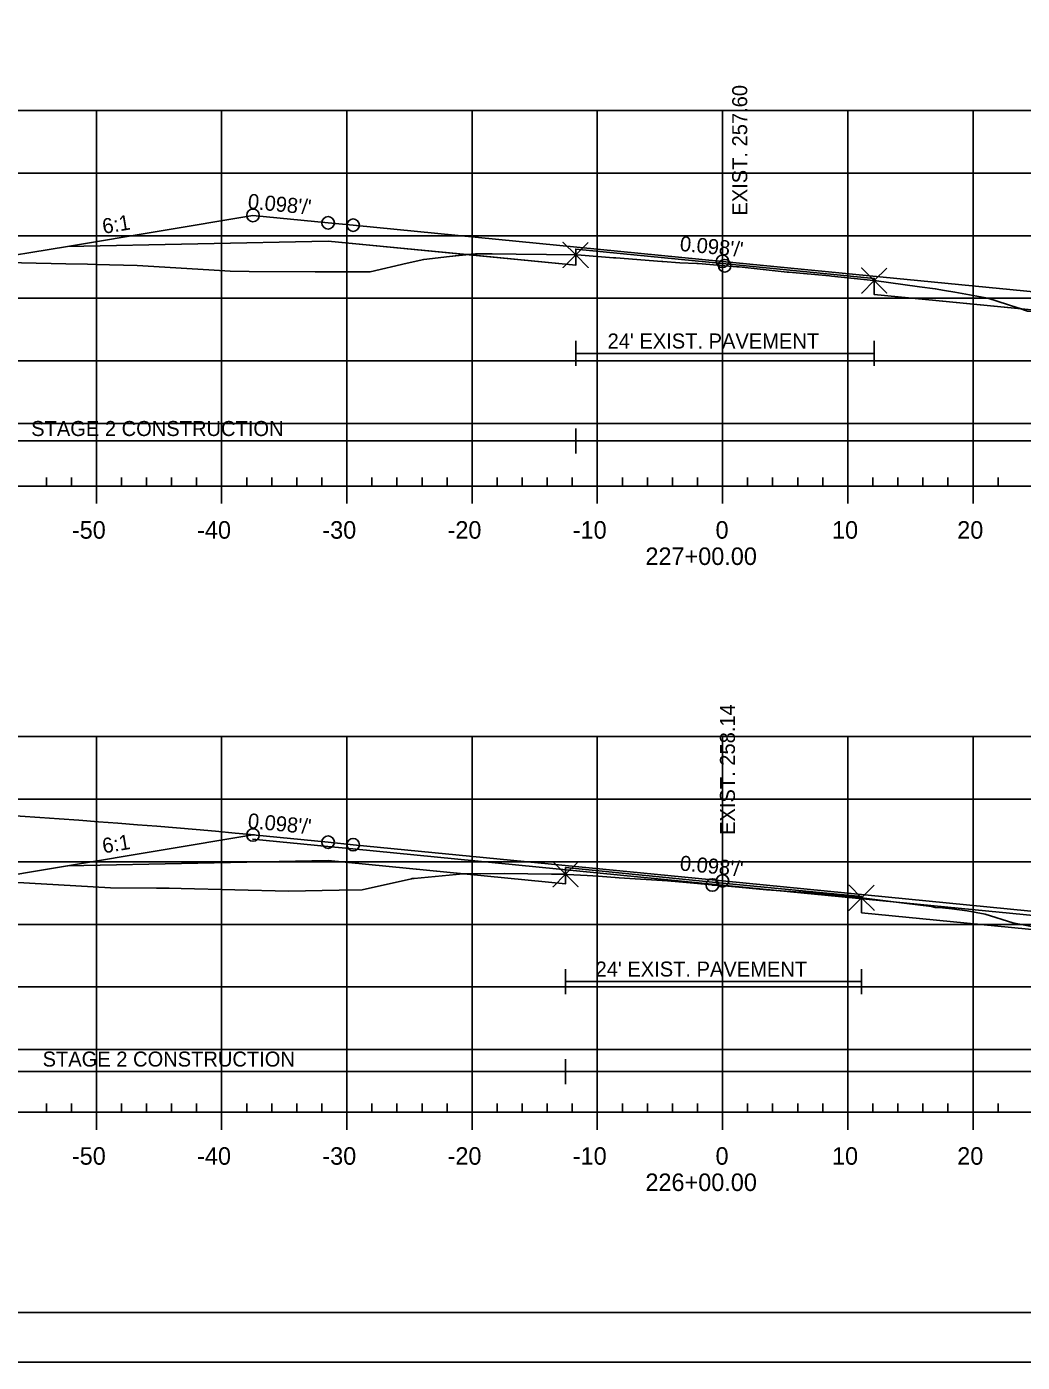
# Model space of a CAD drawing. Extents: x 1365647 to 1367999, y 387113 to 400173.
# Drawn here: x 1365838.5 to 1365918, y 391852.8 to 391959.5 of the extents above; entities that cross this region are included whole.
import ezdxf

# ---------------------------------------------------------------- set-up
doc = ezdxf.new("R2010")
doc.units = 0
for name, color, linetype in [('R_Alt Surface', 7, 'Continuous'), ('R_Axis', 7, 'Continuous'), ('R_Axis Annot', 7, 'Continuous'), ('R_Border', 7, 'Continuous'), ('R_Contours', 7, 'Continuous'), ('R_Drive', 7, 'Continuous'), ('R_Exist Surface', 7, 'Continuous'), ('R_Fin Surface', 7, 'Continuous'), ('R_Fin Surface Annot', 7, 'Continuous'), ('R_Grid', 7, 'Continuous'), ('R_No Plot', 7, 'Continuous'), ('R_Water', 7, 'Continuous'), ('R_Xsect Elev', 7, 'Continuous')]:
    doc.layers.add(name, color=color, linetype=linetype)

msp = doc.modelspace()

# ---------------------------------------------------------------- linework, layer by layer
at = {"layer": 'R_Alt Surface'}
for points in [[(1365841.78, 391941.96), (1365862.59, 391942.38), (1365882.36, 391940.45), (1365882.36, 391941.74), (1365894.09, 391940.59), (1365906.2, 391939.4), (1365906.2, 391938.11), (1365925.59, 391936.21), (1365953.01, 391933.51)], [(1365841.78, 391892.48), (1365862.59, 391892.9), (1365881.55, 391891.05), (1365881.55, 391892.34), (1365894.09, 391891.11), (1365905.19, 391890.02), (1365905.19, 391888.73), (1365925.59, 391886.73), (1365953.01, 391884.03)]]:
    msp.add_lwpolyline(points, dxfattribs=at)
at = {"layer": 'R_Axis'}
for p, q in [((1365749.09, 391922.81), (1366039.09, 391922.81)), ((1365840.09, 391922.81), (1365840.09, 391923.51)), ((1365842.09, 391922.81), (1365842.09, 391923.51)), ((1365844.09, 391921.41), (1365844.09, 391922.81)), ((1365846.09, 391922.81), (1365846.09, 391923.51)), ((1365848.09, 391922.81), (1365848.09, 391923.51)), ((1365850.09, 391922.81), (1365850.09, 391923.51)), ((1365852.09, 391922.81), (1365852.09, 391923.51)), ((1365854.09, 391921.41), (1365854.09, 391922.81)), ((1365856.09, 391922.81), (1365856.09, 391923.51)), ((1365858.09, 391922.81), (1365858.09, 391923.51)), ((1365860.09, 391922.81), (1365860.09, 391923.51)), ((1365862.09, 391922.81), (1365862.09, 391923.51)), ((1365864.09, 391921.41), (1365864.09, 391922.81)), ((1365866.09, 391922.81), (1365866.09, 391923.51)), ((1365868.09, 391922.81), (1365868.09, 391923.51)), ((1365870.09, 391922.81), (1365870.09, 391923.51)), ((1365872.09, 391922.81), (1365872.09, 391923.51)), ((1365874.09, 391921.41), (1365874.09, 391922.81)), ((1365876.09, 391922.81), (1365876.09, 391923.51)), ((1365878.09, 391922.81), (1365878.09, 391923.51)), ((1365880.09, 391922.81), (1365880.09, 391923.51)), ((1365882.09, 391922.81), (1365882.09, 391923.51)), ((1365884.09, 391921.41), (1365884.09, 391922.81)), ((1365886.09, 391922.81), (1365886.09, 391923.51)), ((1365888.09, 391922.81), (1365888.09, 391923.51)), ((1365890.09, 391922.81), (1365890.09, 391923.51)), ((1365892.09, 391922.81), (1365892.09, 391923.51)), ((1365894.09, 391921.41), (1365894.09, 391922.81)), ((1365896.09, 391922.81), (1365896.09, 391923.51)), ((1365898.09, 391922.81), (1365898.09, 391923.51)), ((1365900.09, 391922.81), (1365900.09, 391923.51)), ((1365902.09, 391922.81), (1365902.09, 391923.51)), ((1365904.09, 391921.41), (1365904.09, 391922.81)), ((1365906.09, 391922.81), (1365906.09, 391923.51)), ((1365908.09, 391922.81), (1365908.09, 391923.51)), ((1365910.09, 391922.81), (1365910.09, 391923.51)), ((1365912.09, 391922.81), (1365912.09, 391923.51)), ((1365914.09, 391921.41), (1365914.09, 391922.81)), ((1365916.09, 391922.81), (1365916.09, 391923.51)), ((1365840.09, 391872.81), (1365840.09, 391873.51)), ((1365842.09, 391872.81), (1365842.09, 391873.51)), ((1365846.09, 391872.81), (1365846.09, 391873.51)), ((1365848.09, 391872.81), (1365848.09, 391873.51)), ((1365850.09, 391872.81), (1365850.09, 391873.51)), ((1365852.09, 391872.81), (1365852.09, 391873.51)), ((1365856.09, 391872.81), (1365856.09, 391873.51)), ((1365858.09, 391872.81), (1365858.09, 391873.51)), ((1365860.09, 391872.81), (1365860.09, 391873.51)), ((1365862.09, 391872.81), (1365862.09, 391873.51)), ((1365866.09, 391872.81), (1365866.09, 391873.51)), ((1365868.09, 391872.81), (1365868.09, 391873.51)), ((1365870.09, 391872.81), (1365870.09, 391873.51)), ((1365872.09, 391872.81), (1365872.09, 391873.51)), ((1365876.09, 391872.81), (1365876.09, 391873.51)), ((1365878.09, 391872.81), (1365878.09, 391873.51)), ((1365880.09, 391872.81), (1365880.09, 391873.51)), ((1365882.09, 391872.81), (1365882.09, 391873.51)), ((1365886.09, 391872.81), (1365886.09, 391873.51)), ((1365888.09, 391872.81), (1365888.09, 391873.51)), ((1365890.09, 391872.81), (1365890.09, 391873.51)), ((1365892.09, 391872.81), (1365892.09, 391873.51)), ((1365896.09, 391872.81), (1365896.09, 391873.51)), ((1365898.09, 391872.81), (1365898.09, 391873.51)), ((1365900.09, 391872.81), (1365900.09, 391873.51)), ((1365902.09, 391872.81), (1365902.09, 391873.51)), ((1365906.09, 391872.81), (1365906.09, 391873.51)), ((1365908.09, 391872.81), (1365908.09, 391873.51)), ((1365910.09, 391872.81), (1365910.09, 391873.51)), ((1365912.09, 391872.81), (1365912.09, 391873.51)), ((1365916.09, 391872.81), (1365916.09, 391873.51)), ((1365749.09, 391872.81), (1366039.09, 391872.81)), ((1365844.09, 391871.41), (1365844.09, 391872.81)), ((1365854.09, 391871.41), (1365854.09, 391872.81)), ((1365864.09, 391871.41), (1365864.09, 391872.81)), ((1365874.09, 391871.41), (1365874.09, 391872.81)), ((1365884.09, 391871.41), (1365884.09, 391872.81)), ((1365894.09, 391871.41), (1365894.09, 391872.81)), ((1365904.09, 391871.41), (1365904.09, 391872.81)), ((1365914.09, 391871.41), (1365914.09, 391872.81))]:
    msp.add_line(p, q, dxfattribs=at)
at = {"layer": 'R_Border'}
msp.add_line((1366052.27, 391856.81), (1365736.09, 391856.81), dxfattribs=at)
at = {"layer": 'R_Contours'}
for p, q in [((1365906.2, 391939.22), (1365906.2, 391938.11)), ((1365906.2, 391938.11), (1365917.96, 391936.96)), ((1365905.19, 391889.93), (1365905.19, 391888.73))]:
    msp.add_line(p, q, dxfattribs=at)
for points in [[(1365834.59, 391940.76), (1365838.1, 391940.64), (1365841.65, 391940.57), (1365843.37, 391940.53), (1365844.05, 391940.51), (1365847.34, 391940.42), (1365853.06, 391940.07), (1365854.77, 391939.98), (1365856.28, 391939.95), (1365861.55, 391939.93), (1365862.68, 391939.93), (1365865.95, 391939.93), (1365868.9, 391940.61), (1365870.23, 391940.91), (1365872.28, 391941.15), (1365873.66, 391941.3), (1365862.59, 391942.38), (1365841.78, 391941.96), (1365834.59, 391940.77)], [(1365882.36, 391941.27), (1365882.46, 391941.28), (1365882.48, 391941.28), (1365885.38, 391941.05), (1365885.49, 391941.04), (1365885.56, 391941.04), (1365889.23, 391940.76), (1365889.33, 391940.75), (1365890.68, 391940.64), (1365892.03, 391940.6), (1365892.15, 391940.6), (1365893.68, 391940.46), (1365894.26, 391940.41), (1365894.27, 391940.41), (1365895.23, 391940.33), (1365895.42, 391940.31), (1365899.25, 391939.91), (1365899.38, 391939.9), (1365902.63, 391939.61), (1365902.79, 391939.59), (1365906.15, 391939.23), (1365906.2, 391939.22), (1365906.2, 391939.4), (1365894.09, 391940.59), (1365882.36, 391941.74)], [(1365873.66, 391941.3), (1365874.37, 391941.37), (1365875.68, 391941.35), (1365877.61, 391941.34), (1365880.04, 391941.3), (1365882.24, 391941.28), (1365882.36, 391941.27), (1365882.36, 391940.45)], [(1365906.2, 391939.22), (1365909.81, 391938.73), (1365911.07, 391938.57), (1365911.82, 391938.43), (1365912.63, 391938.29), (1365915.27, 391937.82), (1365917.68, 391937.05), (1365917.96, 391936.96), (1365906.2, 391938.11)], [(1365917.96, 391936.96), (1365918.45, 391936.78), (1365919.32, 391936.73), (1365920.86, 391936.62), (1365921.19, 391936.64)], [(1365834.52, 391891.26), (1365835.96, 391891.27), (1365843.84, 391890.8), (1365845.21, 391890.72), (1365848.88, 391890.7), (1365849.91, 391890.69), (1365850.86, 391890.67), (1365859.44, 391890.45), (1365863.47, 391890.53), (1365865.32, 391890.57), (1365869.25, 391891.45), (1365869.29, 391891.46), (1365869.47, 391891.47), (1365873.37, 391891.84), (1365873.44, 391891.84), (1365862.59, 391892.9), (1365841.78, 391892.48), (1365834.59, 391891.29)], [(1365873.44, 391891.84), (1365873.9, 391891.85), (1365876.66, 391891.88), (1365880.43, 391891.82), (1365881.55, 391891.81), (1365881.55, 391891.05)], [(1365881.55, 391891.81), (1365881.69, 391891.8), (1365883.28, 391891.71), (1365884.19, 391891.65), (1365885.83, 391891.53), (1365889.69, 391891.29), (1365891.2, 391891.16), (1365893.24, 391890.96), (1365893.28, 391890.95), (1365893.89, 391890.9), (1365895.11, 391890.8), (1365896.22, 391890.7), (1365897.61, 391890.56), (1365898.36, 391890.51), (1365900.73, 391890.36), (1365902.48, 391890.2), (1365904.21, 391890.02), (1365904.91, 391889.97), (1365905.19, 391889.93), (1365905.19, 391890.02), (1365894.09, 391891.11), (1365881.55, 391892.34)]]:
    msp.add_lwpolyline(points, close=True, dxfattribs=at)
for points in [[(1365917.96, 391936.96), (1365917.68, 391937.05), (1365915.27, 391937.82), (1365912.63, 391938.29), (1365911.82, 391938.43), (1365911.07, 391938.57), (1365909.81, 391938.73), (1365906.2, 391939.22)], [(1365930.22, 391887.74), (1365928.18, 391887.72), (1365927.91, 391887.7), (1365926.72, 391887.63), (1365923.98, 391887.49), (1365920.78, 391887.4), (1365920.15, 391887.36), (1365917.28, 391887.92), (1365915.06, 391888.62), (1365913.62, 391888.89), (1365912.41, 391889.06), (1365911.66, 391889.13), (1365911.08, 391889.16), (1365910.77, 391889.24), (1365909.68, 391889.38), (1365908.6, 391889.51), (1365905.19, 391889.93)], [(1365925.59, 391886.73), (1365905.19, 391888.73), (1365905.19, 391889.93), (1365908.6, 391889.51), (1365909.68, 391889.38), (1365910.77, 391889.24), (1365911.08, 391889.16), (1365911.66, 391889.13), (1365912.41, 391889.06), (1365913.62, 391888.89), (1365915.06, 391888.62), (1365917.28, 391887.92), (1365920.15, 391887.36)], [(1365905.19, 391888.73), (1365925.59, 391886.73), (1365953.01, 391884.03)]]:
    msp.add_lwpolyline(points, dxfattribs=at)
at = {"layer": 'R_Drive'}
msp.add_arc((1365796.56, 391258.98), 638.81, 84.59632, 93.57571, dxfattribs=at)
at = {"layer": 'R_Exist Surface'}
for points in [[(1365838.1, 391940.64), (1365841.65, 391940.57), (1365843.37, 391940.53), (1365844.05, 391940.51), (1365847.34, 391940.42), (1365853.06, 391940.07), (1365854.77, 391939.98), (1365856.28, 391939.95), (1365861.55, 391939.93), (1365862.68, 391939.93), (1365865.95, 391939.93), (1365868.9, 391940.61), (1365870.23, 391940.91), (1365872.28, 391941.15), (1365874.37, 391941.37), (1365875.68, 391941.35), (1365877.61, 391941.34), (1365880.04, 391941.3), (1365882.24, 391941.28), (1365882.36, 391941.27), (1365882.46, 391941.28), (1365882.48, 391941.28), (1365885.38, 391941.05), (1365885.49, 391941.04), (1365885.56, 391941.04), (1365889.23, 391940.76), (1365889.33, 391940.75), (1365890.68, 391940.64), (1365892.03, 391940.6), (1365892.15, 391940.6), (1365893.68, 391940.46), (1365894.26, 391940.41), (1365894.27, 391940.41), (1365895.23, 391940.33), (1365895.42, 391940.31), (1365899.25, 391939.91), (1365899.38, 391939.9), (1365902.63, 391939.61), (1365902.79, 391939.59), (1365906.15, 391939.23), (1365906.2, 391939.22), (1365909.81, 391938.73), (1365911.07, 391938.57), (1365911.82, 391938.43), (1365912.63, 391938.29), (1365915.27, 391937.82), (1365917.68, 391937.05), (1365918.45, 391936.78)], [(1365835.96, 391891.27), (1365843.84, 391890.8), (1365845.21, 391890.72), (1365848.88, 391890.7), (1365849.91, 391890.69), (1365850.86, 391890.67), (1365859.44, 391890.45), (1365863.47, 391890.53), (1365865.32, 391890.57), (1365869.25, 391891.45), (1365869.29, 391891.46), (1365869.47, 391891.47), (1365873.37, 391891.84), (1365873.9, 391891.85), (1365876.66, 391891.88), (1365880.43, 391891.82), (1365881.55, 391891.81), (1365881.69, 391891.8), (1365883.28, 391891.71), (1365884.19, 391891.65), (1365885.83, 391891.53), (1365889.69, 391891.29), (1365891.2, 391891.16), (1365893.24, 391890.96), (1365893.28, 391890.95), (1365893.89, 391890.9), (1365895.11, 391890.8), (1365896.22, 391890.7), (1365897.61, 391890.56), (1365898.36, 391890.51), (1365900.73, 391890.36), (1365902.48, 391890.2), (1365904.21, 391890.02), (1365904.91, 391889.97), (1365905.19, 391889.93), (1365908.6, 391889.51), (1365909.68, 391889.38), (1365910.77, 391889.24), (1365911.08, 391889.16), (1365911.66, 391889.13), (1365912.41, 391889.06), (1365913.62, 391888.89), (1365915.06, 391888.62), (1365917.28, 391887.92), (1365920.15, 391887.36)]]:
    msp.add_lwpolyline(points, dxfattribs=at)
at = {"layer": 'R_Fin Surface'}
for points in [[(1365817.32, 391941.2), (1365826.62, 391938.11), (1365834.59, 391940.77), (1365841.78, 391941.96), (1365856.59, 391944.43), (1365862.59, 391943.84), (1365864.59, 391943.65), (1365894.09, 391940.76), (1365923.59, 391937.87), (1365925.59, 391937.67), (1365931.59, 391937.08), (1365953.01, 391933.51), (1365953.59, 391933.42), (1365959.13, 391931.57), (1365984.79, 391940.13)], [(1365856.59, 391944.43), (1365862.59, 391943.84), (1365864.59, 391943.65), (1365894.09, 391940.76), (1365923.59, 391937.87), (1365925.59, 391937.67), (1365931.59, 391937.08)], [(1365819.79, 391891.15), (1365826.99, 391888.75), (1365834.59, 391891.29), (1365841.78, 391892.48), (1365856.59, 391894.95), (1365862.59, 391894.37), (1365864.59, 391894.17), (1365894.09, 391891.28), (1365923.59, 391888.39), (1365925.59, 391888.19), (1365931.59, 391887.6), (1365953.01, 391884.03), (1365953.59, 391883.94), (1365960.13, 391881.76), (1365984.33, 391889.83)], [(1365856.59, 391894.95), (1365862.59, 391894.37), (1365864.59, 391894.17), (1365894.09, 391891.28), (1365923.59, 391888.39), (1365925.59, 391888.19), (1365931.59, 391887.6)]]:
    msp.add_lwpolyline(points, dxfattribs=at)
at = {"layer": 'R_Grid'}
for p, q in [((1365749.09, 391952.81), (1366039.09, 391952.81)), ((1365844.09, 391922.81), (1365844.09, 391952.81)), ((1365854.09, 391922.81), (1365854.09, 391952.81)), ((1365864.09, 391922.81), (1365864.09, 391952.81)), ((1365874.09, 391922.81), (1365874.09, 391952.81)), ((1365884.09, 391922.81), (1365884.09, 391952.81)), ((1365894.09, 391922.81), (1365894.09, 391952.81)), ((1365904.09, 391922.81), (1365904.09, 391952.81)), ((1365914.09, 391922.81), (1365914.09, 391952.81)), ((1365749.09, 391947.81), (1366039.09, 391947.81)), ((1365749.09, 391942.81), (1366039.09, 391942.81)), ((1365749.09, 391937.81), (1366039.09, 391937.81)), ((1365749.09, 391932.81), (1366039.09, 391932.81)), ((1365749.09, 391927.81), (1366039.09, 391927.81)), ((1365749.09, 391922.81), (1366039.09, 391922.81)), ((1365749.09, 391902.81), (1366039.09, 391902.81)), ((1365844.09, 391872.81), (1365844.09, 391902.81)), ((1365854.09, 391872.81), (1365854.09, 391902.81)), ((1365864.09, 391872.81), (1365864.09, 391902.81)), ((1365874.09, 391872.81), (1365874.09, 391902.81)), ((1365884.09, 391872.81), (1365884.09, 391902.81)), ((1365894.09, 391872.81), (1365894.09, 391902.81)), ((1365904.09, 391872.81), (1365904.09, 391902.81)), ((1365914.09, 391872.81), (1365914.09, 391902.81)), ((1365749.09, 391897.81), (1366039.09, 391897.81)), ((1365749.09, 391892.81), (1366039.09, 391892.81)), ((1365749.09, 391887.81), (1366039.09, 391887.81)), ((1365749.09, 391882.81), (1366039.09, 391882.81)), ((1365749.09, 391877.81), (1366039.09, 391877.81)), ((1365749.09, 391872.81), (1366039.09, 391872.81))]:
    msp.add_line(p, q, dxfattribs=at)
at = {"layer": 'R_No Plot'}
msp.add_line((1365723.69, 391852.84), (1366057.03, 391852.84), dxfattribs=at)
msp.add_lwpolyline([(1365723.69, 392066.17), (1366057.03, 392066.17), (1366057.03, 391852.83), (1365723.69, 391852.83)], close=True, dxfattribs=at)
for points in [[(1365882.36, 391941.27), (1365881.36, 391942.27), (1365882.36, 391941.27), (1365881.36, 391940.27), (1365882.36, 391941.27), (1365883.36, 391940.27), (1365882.36, 391941.27), (1365883.36, 391942.27)], [(1365906.2, 391939.22), (1365905.2, 391940.22), (1365906.2, 391939.22), (1365905.2, 391938.22), (1365906.2, 391939.22), (1365907.2, 391938.22), (1365906.2, 391939.22), (1365907.2, 391940.22)], [(1365856.56, 391894.62), (1365862.56, 391894.03), (1365864.56, 391893.84), (1365894.06, 391890.95), (1365923.56, 391888.06), (1365925.56, 391887.86), (1365931.56, 391887.27)], [(1365881.55, 391891.81), (1365880.55, 391892.81), (1365881.55, 391891.81), (1365880.55, 391890.81), (1365881.55, 391891.81), (1365882.55, 391890.81), (1365881.55, 391891.81), (1365882.55, 391892.81)], [(1365905.19, 391889.93), (1365904.19, 391890.93), (1365905.19, 391889.93), (1365904.19, 391888.93), (1365905.19, 391889.93), (1365906.19, 391888.93), (1365905.19, 391889.93), (1365906.19, 391890.93)]]:
    msp.add_lwpolyline(points, dxfattribs=at)
for centre in [(1365856.59, 391944.43), (1365856.59, 391944.43), (1365856.59, 391944.43), (1365856.59, 391944.43), (1365856.59, 391944.43), (1365862.59, 391943.84), (1365862.59, 391943.84), (1365862.59, 391943.84), (1365862.59, 391943.84), (1365862.59, 391943.84), (1365864.59, 391943.65), (1365864.59, 391943.65), (1365864.59, 391943.65), (1365864.59, 391943.65), (1365864.59, 391943.65), (1365894.09, 391940.76), (1365894.09, 391940.76), (1365894.09, 391940.76), (1365894.09, 391940.76), (1365894.09, 391940.76), (1365894.26, 391940.41), (1365856.59, 391894.95), (1365856.59, 391894.95), (1365856.59, 391894.95), (1365856.59, 391894.95), (1365856.59, 391894.95), (1365862.59, 391894.37), (1365862.59, 391894.37), (1365862.59, 391894.37), (1365862.59, 391894.37), (1365862.59, 391894.37), (1365864.59, 391894.17), (1365864.59, 391894.17), (1365864.59, 391894.17), (1365864.59, 391894.17), (1365864.59, 391894.17), (1365894.09, 391891.28), (1365894.09, 391891.28), (1365894.09, 391891.28), (1365894.09, 391891.28), (1365894.09, 391891.28), (1365893.28, 391890.95)]:
    msp.add_circle(centre, 0.5, dxfattribs=at)
at = {"layer": 'R_Water'}
for p, q in [((1365882.36, 391932.41), (1365882.36, 391934.41)), ((1365906.2, 391932.41), (1365906.2, 391934.41)), ((1365882.36, 391933.41), (1365906.2, 391933.41)), ((1365882.36, 391925.42), (1365882.36, 391927.42)), ((1365817.32, 391926.42), (1365882.36, 391926.42)), ((1365882.36, 391926.42), (1365984.79, 391926.42)), ((1365881.55, 391882.24), (1365881.55, 391884.24)), ((1365905.19, 391882.24), (1365905.19, 391884.24)), ((1365881.55, 391883.24), (1365905.19, 391883.24)), ((1365881.55, 391875.05), (1365881.55, 391877.05)), ((1365819.79, 391876.05), (1365881.55, 391876.05)), ((1365881.55, 391876.05), (1365984.35, 391876.05))]:
    msp.add_line(p, q, dxfattribs=at)

# ---------------------------------------------------------------- texts
at = {"layer": 'R_Axis Annot'}
for s, p in [('-50', (1365842.13, 391918.61)), ('-40', (1365852.13, 391918.61)), ('-30', (1365862.13, 391918.61)), ('-20', (1365872.13, 391918.61)), ('-10', (1365882.13, 391918.61)), ('0', (1365893.53, 391918.61)), ('10', (1365902.83, 391918.61)), ('20', (1365912.83, 391918.61)), ('227+00.00', (1365887.93, 391916.51)), ('-50', (1365842.13, 391868.61)), ('-40', (1365852.13, 391868.61)), ('-30', (1365862.13, 391868.61)), ('-20', (1365872.13, 391868.61)), ('-10', (1365882.13, 391868.61)), ('0', (1365893.53, 391868.61)), ('10', (1365902.83, 391868.61)), ('20', (1365912.83, 391868.61)), ('226+00.00', (1365887.93, 391866.51))]:
    msp.add_text(s, height=1.4, dxfattribs=at).set_placement(p)
at = {"layer": 'R_Fin Surface Annot'}
for s, rotation, p in [("0.098'/'", 354.4029, (1365856.14, 391944.98)), ('6:1', 9.4623, (1365844.66, 391942.95)), ("0.098'/'", 354.4029, (1365890.64, 391941.6)), ("0.098'/'", 354.4029, (1365856.14, 391895.5)), ('6:1', 9.4623, (1365844.66, 391893.47)), ("0.098'/'", 354.4029, (1365890.64, 391892.12))]:
    msp.add_text(s, height=1.2, rotation=rotation, dxfattribs=at).set_placement(p)
at = {"layer": 'R_Water'}
for s, p in [("24' EXIST. PAVEMENT", (1365884.91, 391933.8)), ('STAGE 2 CONSTRUCTION', (1365838.88, 391926.81)), ("24' EXIST. PAVEMENT", (1365883.95, 391883.64)), ('STAGE 2 CONSTRUCTION', (1365839.79, 391876.45))]:
    msp.add_text(s, height=1.2, dxfattribs=at).set_placement(p)
at = {"layer": 'R_Xsect Elev'}
for s, p in [('EXIST. 257.60', (1365896.06, 391944.41)), ('EXIST. 258.14', (1365895.08, 391894.95))]:
    msp.add_text(s, height=1.2, rotation=90, dxfattribs=at).set_placement(p)

doc.saveas('drawing.dxf')
